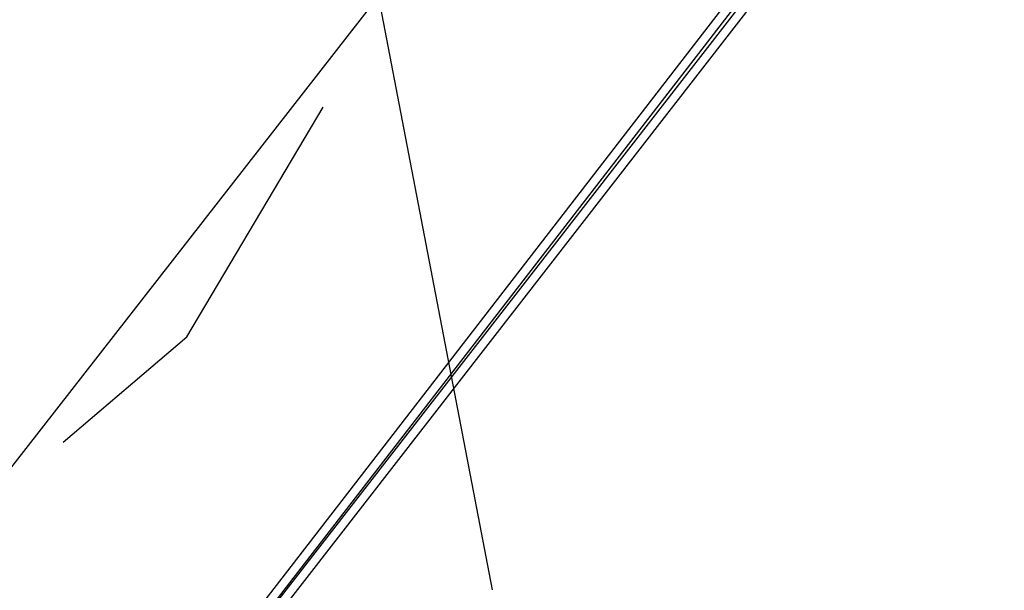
# Model space of a CAD drawing. Header units: feet. Extents: x -79 to 198, y -22 to 181.
# Tile 411 of 656: x 120.31 to 122.43, y 37.06 to 38.29. Entities that reach past the tile are written whole.
import ezdxf

# ---------------------------------------------------------------- set-up
doc = ezdxf.new("R2010")
doc.units = ezdxf.units.FT
doc.layers.add('A-LINEA', color=7, linetype='CONTINUOUS')

msp = doc.modelspace()

# ---------------------------------------------------------------- linework, layer by layer
at = {"layer": 'A-LINEA'}
for p, q in [((121.3249, 37.0601), (117.1103, 59.0105)), ((121.3249, 37.0601), (117.1103, 59.0105)), ((121.84, 39.3111), (119.56, 36.3911)), ((121.84, 39.3111), (119.56, 36.3911))]:
    msp.add_line(p, q, dxfattribs=at)
for points in [[(122.4, 39.0311), (119.9867, 35.9111), (119.9733, 35.9244), (122.3867, 39.0444), (122.4, 39.0444), (122.4, 39.0311)], [(122.4, 39.0311), (119.9867, 35.9111), (119.9733, 35.9244), (122.3867, 39.0444), (122.4, 39.0444), (122.4, 39.0311)], [(122.4267, 39.0178), (120, 35.8978), (119.9867, 35.9111), (122.4133, 39.0311), (122.4267, 39.0178)], [(122.4267, 39.0178), (120, 35.8978), (119.9867, 35.9111), (122.4133, 39.0311), (122.4267, 39.0178)], [(120.4, 37.3778), (120.6667, 37.6044), (120.96, 38.0978)], [(120.4, 37.3778), (120.6667, 37.6044), (120.96, 38.0978)]]:
    msp.add_lwpolyline(points, dxfattribs=at)

doc.saveas('drawing.dxf')
